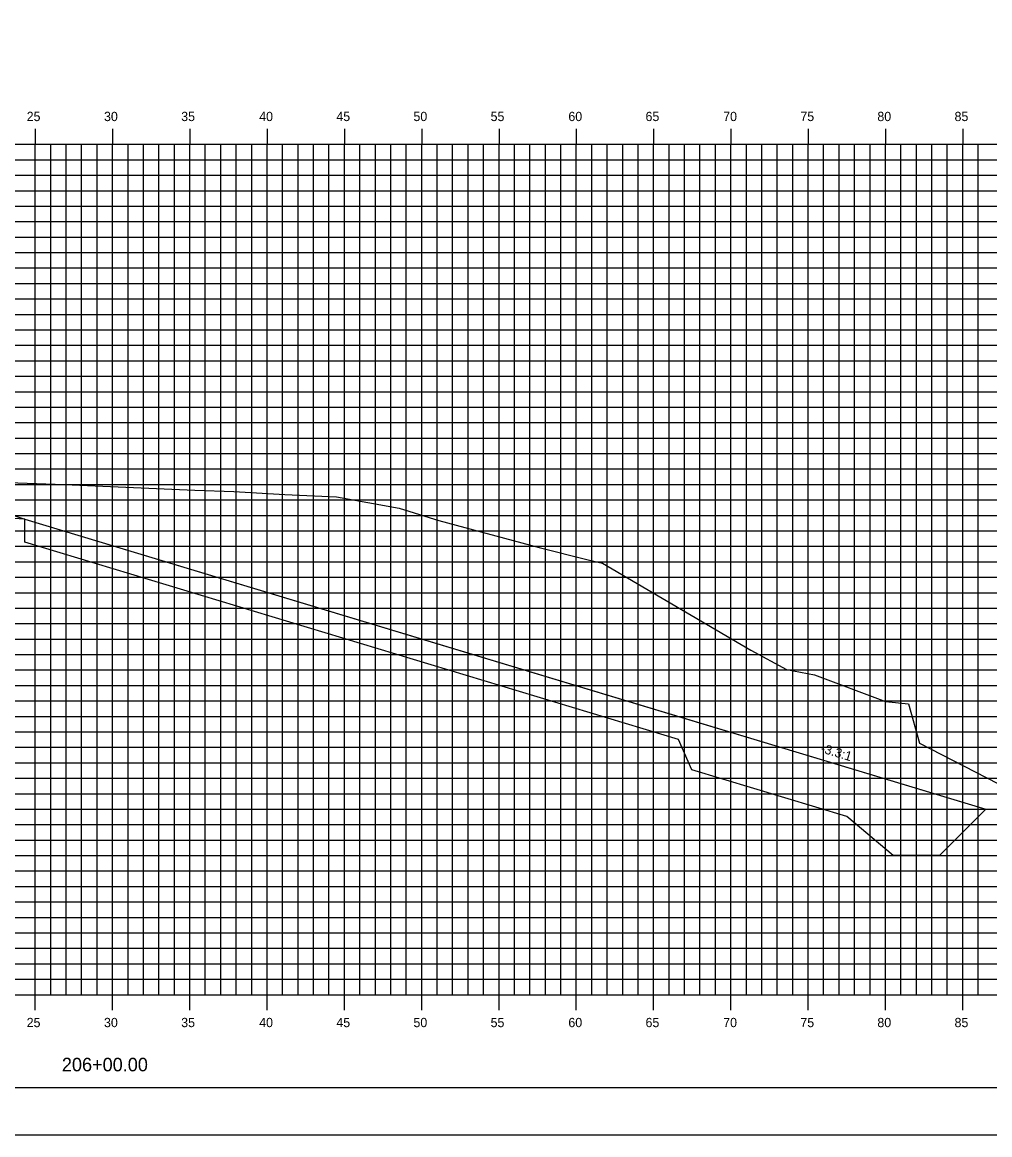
# Model space of a CAD drawing. Extents: x 850598 to 870284, y 366541 to 366651.
# Drawn here: x 867972.1 to 868034.7, y 366541.2 to 366613.1 of the extents above; entities that cross this region are included whole.
import ezdxf

# ---------------------------------------------------------------- set-up
doc = ezdxf.new("R2010")
doc.units = 0
for name, color, linetype in [('ANNOTATION', 7, 'Continuous'), ('BORDER', 7, 'Continuous'), ('D_Drainage_RipRap', 7, 'Continuous'), ('D_Roadway_Centerline', 7, 'Continuous'), ('D_Roadway_SlopeLines', 7, 'Continuous'), ('D_Roadway_SubGrade', 7, 'Continuous'), ('H_V ANNOTATION', 7, 'Continuous'), ('MAJOR', 7, 'Continuous'), ('MINOR', 7, 'Continuous'), ('PLOT BOUNDARY', 7, 'Continuous'), ('S_Roadway_Centerline', 7, 'Continuous')]:
    doc.layers.add(name, color=color, linetype=linetype)

msp = doc.modelspace()

# ---------------------------------------------------------------- linework, layer by layer
at = {"layer": 'BORDER'}
msp.add_line((867902.908, 366544.225), (868062.908, 366544.225), dxfattribs=at)
at = {"layer": 'D_Drainage_RipRap'}
msp.add_lwpolyline([(868014.512, 366568.225), (868024.536, 366565.201), (868034.398, 366562.225), (868031.398, 366559.225), (868028.398, 366559.225), (868025.398, 366561.751), (868015.374, 366564.775), (868014.512, 366566.725), (867972.225, 366579.484), (867972.225, 366580.984)], close=True, dxfattribs=at)
at = {"layer": 'D_Roadway_Centerline'}
msp.add_lwpolyline([(867907.908, 366589.19), (867922.908, 366581.69), (867926.182, 366582.781), (867932.908, 366585.023), (867936.908, 366585.103), (867947.908, 366584.443), (867958.908, 366583.783), (867962.908, 366583.543), (867964.908, 366583.423), (867972.225, 366580.984), (868014.512, 366568.225), (868024.536, 366565.201), (868034.398, 366562.225), (868038.398, 366562.225)], dxfattribs=at)
at = {"layer": 'D_Roadway_SlopeLines'}
msp.add_lwpolyline([(867972.225, 366580.984), (868034.398, 366562.225), (868034.398, 366562.225)], dxfattribs=at)
at = {"layer": 'D_Roadway_SubGrade'}
msp.add_lwpolyline([(867958.908, 366583.283), (867959.908, 366583.223), (867959.908, 366583.473), (867964.908, 366583.173), (867964.908, 366583.423), (867972.225, 366580.984), (867958.908, 366581.783)], close=True, dxfattribs=at)
at = {"layer": 'MAJOR'}
for p, q in [((867972.908, 366606.227), (867972.908, 366605.225)), ((867972.908, 366606.227), (867972.908, 366605.225)), ((867977.908, 366606.227), (867977.908, 366605.225)), ((867977.908, 366606.227), (867977.908, 366605.225)), ((867982.908, 366606.227), (867982.908, 366605.225)), ((867982.908, 366606.227), (867982.908, 366605.225)), ((867987.908, 366606.227), (867987.908, 366605.225)), ((867987.908, 366606.227), (867987.908, 366605.225)), ((867992.908, 366606.227), (867992.908, 366605.225)), ((867992.908, 366606.227), (867992.908, 366605.225)), ((867997.908, 366606.227), (867997.908, 366605.225)), ((867997.908, 366606.227), (867997.908, 366605.225)), ((868002.908, 366606.227), (868002.908, 366605.225)), ((868002.908, 366606.227), (868002.908, 366605.225)), ((868007.908, 366606.227), (868007.908, 366605.225)), ((868007.908, 366606.227), (868007.908, 366605.225)), ((868012.908, 366606.227), (868012.908, 366605.225)), ((868012.908, 366606.227), (868012.908, 366605.225)), ((868017.908, 366606.227), (868017.908, 366605.225)), ((868017.908, 366606.227), (868017.908, 366605.225)), ((868022.908, 366606.227), (868022.908, 366605.225)), ((868022.908, 366606.227), (868022.908, 366605.225)), ((868027.908, 366606.227), (868027.908, 366605.225)), ((868027.908, 366606.227), (868027.908, 366605.225)), ((868032.908, 366606.227), (868032.908, 366605.225)), ((868032.908, 366606.227), (868032.908, 366605.225)), ((867907.908, 366605.225), (868047.908, 366605.225)), ((867907.908, 366605.225), (868047.908, 366605.225)), ((867907.908, 366605.225), (868047.908, 366605.225)), ((867907.908, 366605.225), (868047.908, 366605.225)), ((867972.908, 366550.225), (867972.908, 366605.225)), ((867972.908, 366550.225), (867972.908, 366605.225)), ((867977.908, 366550.225), (867977.908, 366605.225)), ((867977.908, 366550.225), (867977.908, 366605.225)), ((867982.908, 366550.225), (867982.908, 366605.225)), ((867982.908, 366550.225), (867982.908, 366605.225)), ((867987.908, 366550.225), (867987.908, 366605.225)), ((867987.908, 366550.225), (867987.908, 366605.225)), ((867992.908, 366550.225), (867992.908, 366605.225)), ((867992.908, 366550.225), (867992.908, 366605.225)), ((867997.908, 366550.225), (867997.908, 366605.225)), ((867997.908, 366550.225), (867997.908, 366605.225)), ((868002.908, 366550.225), (868002.908, 366605.225)), ((868002.908, 366550.225), (868002.908, 366605.225)), ((868007.908, 366550.225), (868007.908, 366605.225)), ((868007.908, 366550.225), (868007.908, 366605.225)), ((868012.908, 366550.225), (868012.908, 366605.225)), ((868012.908, 366550.225), (868012.908, 366605.225)), ((868017.908, 366550.225), (868017.908, 366605.225)), ((868017.908, 366550.225), (868017.908, 366605.225)), ((868022.908, 366550.225), (868022.908, 366605.225)), ((868022.908, 366550.225), (868022.908, 366605.225)), ((868027.908, 366550.225), (868027.908, 366605.225)), ((868027.908, 366550.225), (868027.908, 366605.225)), ((868032.908, 366550.225), (868032.908, 366605.225)), ((868032.908, 366550.225), (868032.908, 366605.225)), ((867907.908, 366600.225), (868047.908, 366600.225)), ((867907.908, 366600.225), (868047.908, 366600.225)), ((867907.908, 366595.225), (868047.908, 366595.225)), ((867907.908, 366595.225), (868047.908, 366595.225)), ((867907.908, 366590.225), (868047.908, 366590.225)), ((867907.908, 366590.225), (868047.908, 366590.225)), ((867907.908, 366585.225), (868047.908, 366585.225)), ((867907.908, 366585.225), (868047.908, 366585.225)), ((867907.908, 366580.225), (868047.908, 366580.225)), ((867907.908, 366580.225), (868047.908, 366580.225)), ((867907.908, 366575.225), (868047.908, 366575.225)), ((867907.908, 366575.225), (868047.908, 366575.225)), ((867907.908, 366570.225), (868047.908, 366570.225)), ((867907.908, 366570.225), (868047.908, 366570.225)), ((867907.908, 366565.225), (868047.908, 366565.225)), ((867907.908, 366565.225), (868047.908, 366565.225)), ((867907.908, 366560.225), (868047.908, 366560.225)), ((867907.908, 366560.225), (868047.908, 366560.225)), ((867907.908, 366555.225), (868047.908, 366555.225)), ((867907.908, 366555.225), (868047.908, 366555.225)), ((867907.908, 366550.225), (868047.908, 366550.225)), ((867907.908, 366550.225), (868047.908, 366550.225)), ((867907.908, 366550.225), (868047.908, 366550.225)), ((867907.908, 366550.225), (868047.908, 366550.225)), ((867972.908, 366549.223), (867972.908, 366550.225)), ((867972.908, 366549.223), (867972.908, 366550.225)), ((867977.908, 366549.223), (867977.908, 366550.225)), ((867977.908, 366549.223), (867977.908, 366550.225)), ((867982.908, 366549.223), (867982.908, 366550.225)), ((867982.908, 366549.223), (867982.908, 366550.225)), ((867987.908, 366549.223), (867987.908, 366550.225)), ((867987.908, 366549.223), (867987.908, 366550.225)), ((867992.908, 366549.223), (867992.908, 366550.225)), ((867992.908, 366549.223), (867992.908, 366550.225)), ((867997.908, 366549.223), (867997.908, 366550.225)), ((867997.908, 366549.223), (867997.908, 366550.225)), ((868002.908, 366549.223), (868002.908, 366550.225)), ((868002.908, 366549.223), (868002.908, 366550.225)), ((868007.908, 366549.223), (868007.908, 366550.225)), ((868007.908, 366549.223), (868007.908, 366550.225)), ((868012.908, 366549.223), (868012.908, 366550.225)), ((868012.908, 366549.223), (868012.908, 366550.225)), ((868017.908, 366549.223), (868017.908, 366550.225)), ((868017.908, 366549.223), (868017.908, 366550.225)), ((868022.908, 366549.223), (868022.908, 366550.225)), ((868022.908, 366549.223), (868022.908, 366550.225)), ((868027.908, 366549.223), (868027.908, 366550.225)), ((868027.908, 366549.223), (868027.908, 366550.225)), ((868032.908, 366549.223), (868032.908, 366550.225)), ((868032.908, 366549.223), (868032.908, 366550.225))]:
    msp.add_line(p, q, dxfattribs=at)
at = {"layer": 'MINOR'}
for p, q in [((867973.908, 366550.225), (867973.908, 366605.225)), ((867973.908, 366550.225), (867973.908, 366605.225)), ((867974.908, 366550.225), (867974.908, 366605.225)), ((867974.908, 366550.225), (867974.908, 366605.225)), ((867975.908, 366550.225), (867975.908, 366605.225)), ((867975.908, 366550.225), (867975.908, 366605.225)), ((867976.908, 366550.225), (867976.908, 366605.225)), ((867976.908, 366550.225), (867976.908, 366605.225)), ((867978.908, 366550.225), (867978.908, 366605.225)), ((867978.908, 366550.225), (867978.908, 366605.225)), ((867979.908, 366550.225), (867979.908, 366605.225)), ((867979.908, 366550.225), (867979.908, 366605.225)), ((867980.908, 366550.225), (867980.908, 366605.225)), ((867980.908, 366550.225), (867980.908, 366605.225)), ((867981.908, 366550.225), (867981.908, 366605.225)), ((867981.908, 366550.225), (867981.908, 366605.225)), ((867983.908, 366550.225), (867983.908, 366605.225)), ((867983.908, 366550.225), (867983.908, 366605.225)), ((867984.908, 366550.225), (867984.908, 366605.225)), ((867984.908, 366550.225), (867984.908, 366605.225)), ((867985.908, 366550.225), (867985.908, 366605.225)), ((867985.908, 366550.225), (867985.908, 366605.225)), ((867986.908, 366550.225), (867986.908, 366605.225)), ((867986.908, 366550.225), (867986.908, 366605.225)), ((867988.908, 366550.225), (867988.908, 366605.225)), ((867988.908, 366550.225), (867988.908, 366605.225)), ((867989.908, 366550.225), (867989.908, 366605.225)), ((867989.908, 366550.225), (867989.908, 366605.225)), ((867990.908, 366550.225), (867990.908, 366605.225)), ((867990.908, 366550.225), (867990.908, 366605.225)), ((867991.908, 366550.225), (867991.908, 366605.225)), ((867991.908, 366550.225), (867991.908, 366605.225)), ((867993.908, 366550.225), (867993.908, 366605.225)), ((867993.908, 366550.225), (867993.908, 366605.225)), ((867994.908, 366550.225), (867994.908, 366605.225)), ((867994.908, 366550.225), (867994.908, 366605.225)), ((867995.908, 366550.225), (867995.908, 366605.225)), ((867995.908, 366550.225), (867995.908, 366605.225)), ((867996.908, 366550.225), (867996.908, 366605.225)), ((867996.908, 366550.225), (867996.908, 366605.225)), ((867998.908, 366550.225), (867998.908, 366605.225)), ((867998.908, 366550.225), (867998.908, 366605.225)), ((867999.908, 366550.225), (867999.908, 366605.225)), ((867999.908, 366550.225), (867999.908, 366605.225)), ((868000.908, 366550.225), (868000.908, 366605.225)), ((868000.908, 366550.225), (868000.908, 366605.225)), ((868001.908, 366550.225), (868001.908, 366605.225)), ((868001.908, 366550.225), (868001.908, 366605.225)), ((868003.908, 366550.225), (868003.908, 366605.225)), ((868003.908, 366550.225), (868003.908, 366605.225)), ((868004.908, 366550.225), (868004.908, 366605.225)), ((868004.908, 366550.225), (868004.908, 366605.225)), ((868005.908, 366550.225), (868005.908, 366605.225)), ((868005.908, 366550.225), (868005.908, 366605.225)), ((868006.908, 366550.225), (868006.908, 366605.225)), ((868006.908, 366550.225), (868006.908, 366605.225)), ((868008.908, 366550.225), (868008.908, 366605.225)), ((868008.908, 366550.225), (868008.908, 366605.225)), ((868009.908, 366550.225), (868009.908, 366605.225)), ((868009.908, 366550.225), (868009.908, 366605.225)), ((868010.908, 366550.225), (868010.908, 366605.225)), ((868010.908, 366550.225), (868010.908, 366605.225)), ((868011.908, 366550.225), (868011.908, 366605.225)), ((868011.908, 366550.225), (868011.908, 366605.225)), ((868013.908, 366550.225), (868013.908, 366605.225)), ((868013.908, 366550.225), (868013.908, 366605.225)), ((868014.908, 366550.225), (868014.908, 366605.225)), ((868014.908, 366550.225), (868014.908, 366605.225)), ((868015.908, 366550.225), (868015.908, 366605.225)), ((868015.908, 366550.225), (868015.908, 366605.225)), ((868016.908, 366550.225), (868016.908, 366605.225)), ((868016.908, 366550.225), (868016.908, 366605.225)), ((868018.908, 366550.225), (868018.908, 366605.225)), ((868018.908, 366550.225), (868018.908, 366605.225)), ((868019.908, 366550.225), (868019.908, 366605.225)), ((868019.908, 366550.225), (868019.908, 366605.225)), ((868020.908, 366550.225), (868020.908, 366605.225)), ((868020.908, 366550.225), (868020.908, 366605.225)), ((868021.908, 366550.225), (868021.908, 366605.225)), ((868021.908, 366550.225), (868021.908, 366605.225)), ((868023.908, 366550.225), (868023.908, 366605.225)), ((868023.908, 366550.225), (868023.908, 366605.225)), ((868024.908, 366550.225), (868024.908, 366605.225)), ((868024.908, 366550.225), (868024.908, 366605.225)), ((868025.908, 366550.225), (868025.908, 366605.225)), ((868025.908, 366550.225), (868025.908, 366605.225)), ((868026.908, 366550.225), (868026.908, 366605.225)), ((868026.908, 366550.225), (868026.908, 366605.225)), ((868028.908, 366550.225), (868028.908, 366605.225)), ((868028.908, 366550.225), (868028.908, 366605.225)), ((868029.908, 366550.225), (868029.908, 366605.225)), ((868029.908, 366550.225), (868029.908, 366605.225)), ((868030.908, 366550.225), (868030.908, 366605.225)), ((868030.908, 366550.225), (868030.908, 366605.225)), ((868031.908, 366550.225), (868031.908, 366605.225)), ((868031.908, 366550.225), (868031.908, 366605.225)), ((868033.908, 366550.225), (868033.908, 366605.225)), ((868033.908, 366550.225), (868033.908, 366605.225)), ((867907.908, 366604.225), (868047.908, 366604.225)), ((867907.908, 366604.225), (868047.908, 366604.225)), ((867907.908, 366603.225), (868047.908, 366603.225)), ((867907.908, 366603.225), (868047.908, 366603.225)), ((867907.908, 366602.225), (868047.908, 366602.225)), ((867907.908, 366602.225), (868047.908, 366602.225)), ((867907.908, 366601.225), (868047.908, 366601.225)), ((867907.908, 366601.225), (868047.908, 366601.225)), ((867907.908, 366599.225), (868047.908, 366599.225)), ((867907.908, 366599.225), (868047.908, 366599.225)), ((867907.908, 366598.225), (868047.908, 366598.225)), ((867907.908, 366598.225), (868047.908, 366598.225)), ((867907.908, 366597.225), (868047.908, 366597.225)), ((867907.908, 366597.225), (868047.908, 366597.225)), ((867907.908, 366596.225), (868047.908, 366596.225)), ((867907.908, 366596.225), (868047.908, 366596.225)), ((867907.908, 366594.225), (868047.908, 366594.225)), ((867907.908, 366594.225), (868047.908, 366594.225)), ((867907.908, 366593.225), (868047.908, 366593.225)), ((867907.908, 366593.225), (868047.908, 366593.225)), ((867907.908, 366592.225), (868047.908, 366592.225)), ((867907.908, 366592.225), (868047.908, 366592.225)), ((867907.908, 366591.225), (868047.908, 366591.225)), ((867907.908, 366591.225), (868047.908, 366591.225)), ((867907.908, 366589.225), (868047.908, 366589.225)), ((867907.908, 366589.225), (868047.908, 366589.225)), ((867907.908, 366588.225), (868047.908, 366588.225)), ((867907.908, 366588.225), (868047.908, 366588.225)), ((867907.908, 366587.225), (868047.908, 366587.225)), ((867907.908, 366587.225), (868047.908, 366587.225)), ((867907.908, 366586.225), (868047.908, 366586.225)), ((867907.908, 366586.225), (868047.908, 366586.225)), ((867907.908, 366584.225), (868047.908, 366584.225)), ((867907.908, 366584.225), (868047.908, 366584.225)), ((867907.908, 366583.225), (868047.908, 366583.225)), ((867907.908, 366583.225), (868047.908, 366583.225)), ((867907.908, 366582.225), (868047.908, 366582.225)), ((867907.908, 366582.225), (868047.908, 366582.225)), ((867907.908, 366581.225), (868047.908, 366581.225)), ((867907.908, 366581.225), (868047.908, 366581.225)), ((867907.908, 366579.225), (868047.908, 366579.225)), ((867907.908, 366579.225), (868047.908, 366579.225)), ((867907.908, 366578.225), (868047.908, 366578.225)), ((867907.908, 366578.225), (868047.908, 366578.225)), ((867907.908, 366577.225), (868047.908, 366577.225)), ((867907.908, 366577.225), (868047.908, 366577.225)), ((867907.908, 366576.225), (868047.908, 366576.225)), ((867907.908, 366576.225), (868047.908, 366576.225)), ((867907.908, 366574.225), (868047.908, 366574.225)), ((867907.908, 366574.225), (868047.908, 366574.225)), ((867907.908, 366573.225), (868047.908, 366573.225)), ((867907.908, 366573.225), (868047.908, 366573.225)), ((867907.908, 366572.225), (868047.908, 366572.225)), ((867907.908, 366572.225), (868047.908, 366572.225)), ((867907.908, 366571.225), (868047.908, 366571.225)), ((867907.908, 366571.225), (868047.908, 366571.225)), ((867907.908, 366569.225), (868047.908, 366569.225)), ((867907.908, 366569.225), (868047.908, 366569.225)), ((867907.908, 366568.225), (868047.908, 366568.225)), ((867907.908, 366568.225), (868047.908, 366568.225)), ((867907.908, 366567.225), (868047.908, 366567.225)), ((867907.908, 366567.225), (868047.908, 366567.225)), ((867907.908, 366566.225), (868047.908, 366566.225)), ((867907.908, 366566.225), (868047.908, 366566.225)), ((867907.908, 366564.225), (868047.908, 366564.225)), ((867907.908, 366564.225), (868047.908, 366564.225)), ((867907.908, 366563.225), (868047.908, 366563.225)), ((867907.908, 366563.225), (868047.908, 366563.225)), ((867907.908, 366562.225), (868047.908, 366562.225)), ((867907.908, 366562.225), (868047.908, 366562.225)), ((867907.908, 366561.225), (868047.908, 366561.225)), ((867907.908, 366561.225), (868047.908, 366561.225)), ((867907.908, 366559.225), (868047.908, 366559.225)), ((867907.908, 366559.225), (868047.908, 366559.225)), ((867907.908, 366558.225), (868047.908, 366558.225)), ((867907.908, 366558.225), (868047.908, 366558.225)), ((867907.908, 366557.225), (868047.908, 366557.225)), ((867907.908, 366557.225), (868047.908, 366557.225)), ((867907.908, 366556.225), (868047.908, 366556.225)), ((867907.908, 366556.225), (868047.908, 366556.225)), ((867907.908, 366554.225), (868047.908, 366554.225)), ((867907.908, 366554.225), (868047.908, 366554.225)), ((867907.908, 366553.225), (868047.908, 366553.225)), ((867907.908, 366553.225), (868047.908, 366553.225)), ((867907.908, 366552.225), (868047.908, 366552.225)), ((867907.908, 366552.225), (868047.908, 366552.225)), ((867907.908, 366551.225), (868047.908, 366551.225)), ((867907.908, 366551.225), (868047.908, 366551.225))]:
    msp.add_line(p, q, dxfattribs=at)
at = {"layer": 'PLOT BOUNDARY'}
msp.add_lwpolyline([(867894.814, 366541.166), (868064.814, 366541.166), (868064.814, 366651.166), (867894.814, 366651.166)], close=True, dxfattribs=at)
at = {"layer": 'S_Roadway_Centerline'}
msp.add_lwpolyline([(867969.95, 366583.398), (867974.807, 366583.221), (867983.231, 366582.863), (867985.745, 366582.762), (867989.045, 366582.568), (867992.396, 366582.418), (867996.444, 366581.699), (867999.019, 366580.895), (868005.5, 366579.154), (868008.683, 366578.359), (868009.598, 366578.139), (868019.192, 366572.509), (868021.499, 366571.263), (868023.309, 366570.909), (868027.917, 366569.196), (868029.387, 366569.044), (868030.11, 366566.486), (868041.657, 366560.55), (868046.047, 366558.291), (868047.908, 366557.912)], dxfattribs=at)

# ---------------------------------------------------------------- texts
at = {"layer": 'ANNOTATION'}
msp.add_text('-3.3:1', height=0.6, rotation=343.17613, dxfattribs=at).set_placement((868023.668, 366565.914))
at = {"layer": 'H_V ANNOTATION'}
for s, height, p in [('25', 0.6, (867972.353, 366606.725)), ('30', 0.6, (867977.356, 366606.725)), ('35', 0.6, (867982.348, 366606.725)), ('40', 0.6, (867987.394, 366606.725)), ('45', 0.6, (867992.386, 366606.725)), ('50', 0.6, (867997.372, 366606.725)), ('55', 0.6, (868002.364, 366606.725)), ('60', 0.6, (868007.394, 366606.725)), ('65', 0.6, (868012.386, 366606.725)), ('70', 0.6, (868017.41, 366606.725)), ('75', 0.6, (868022.402, 366606.725)), ('80', 0.6, (868027.383, 366606.725)), ('85', 0.6, (868032.375, 366606.725)), ('25', 0.6, (867972.353, 366548.125)), ('30', 0.6, (867977.356, 366548.125)), ('35', 0.6, (867982.348, 366548.125)), ('40', 0.6, (867987.394, 366548.125)), ('45', 0.6, (867992.386, 366548.125)), ('50', 0.6, (867997.372, 366548.125)), ('55', 0.6, (868002.364, 366548.125)), ('60', 0.6, (868007.394, 366548.125)), ('65', 0.6, (868012.386, 366548.125)), ('70', 0.6, (868017.41, 366548.125)), ('75', 0.6, (868022.402, 366548.125)), ('80', 0.6, (868027.383, 366548.125)), ('85', 0.6, (868032.375, 366548.125)), ('206+00.00', 0.875, (867974.63, 366545.268))]:
    msp.add_text(s, height=height, dxfattribs=at).set_placement(p)
at = {"layer": 'S_Roadway_Centerline'}
for s, p in [('C', (867974.802, 366583.221)), ('L', (867974.807, 366583.214))]:
    msp.add_text(s, height=0.0146, dxfattribs=at).set_placement(p)

doc.saveas('drawing.dxf')
